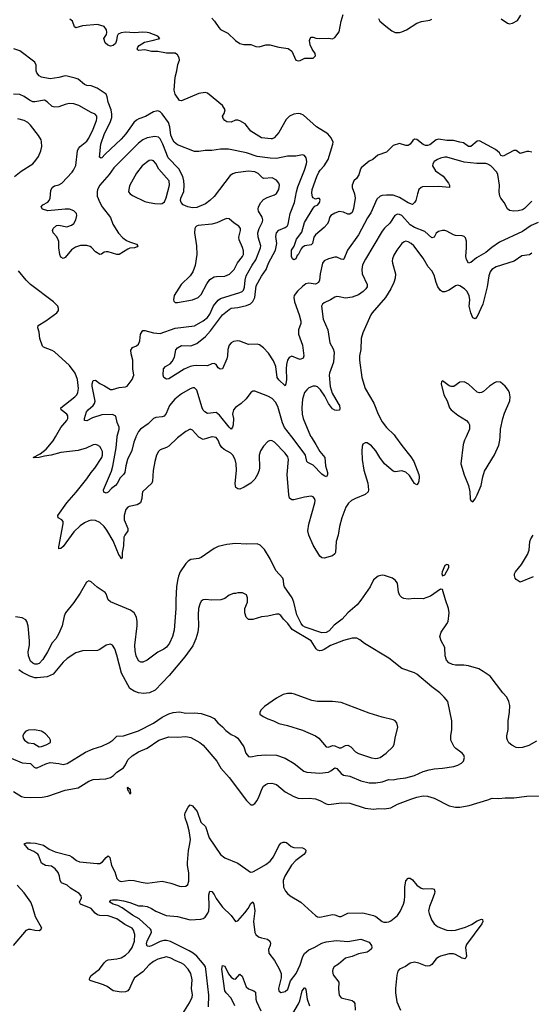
# Model space of a CAD drawing. Header units: inches. Extents: x 1771504 to 1971212, y 471788 to 643615.
# Tile 306 of 587: x 1841728 to 1846472, y 544744 to 553864. Entities that reach past the tile are written whole.
import ezdxf

# ---------------------------------------------------------------- set-up
doc = ezdxf.new("R2010")
doc.units = ezdxf.units.IN
doc.header["$MEASUREMENT"] = 0
doc.layers.add('B8544', color=7, linetype='Continuous')
doc.layers.add('B8545', color=7, linetype='Continuous')

msp = doc.modelspace()

# ---------------------------------------------------------------- linework, layer by layer
at = {"layer": 'B8544', "color": 5}
for points, elevation in [([(1843204, 550000), (1843190.1, 549989.9), (1843110, 549913.6), (1843090, 549901.6), (1843030, 549879.5), (1843014.7, 549865.3), (1842995.3, 549830), (1842980.3, 549770), (1842966.9, 549686.9), (1842960.3, 549590), (1842952, 549570), (1842868.2, 549490), (1842862.4, 549470), (1842860.3, 549430), (1842847, 549390), (1842818.8, 549370), (1842744.8, 549355.2), (1842730, 549347.3), (1842713.7, 549326.3), (1842696.5, 549270), (1842697.3, 549230), (1842730.3, 549150), (1842730.4, 549130), (1842702.3, 549090), (1842694.9, 549070), (1842691, 548990), (1842677.6, 548930), (1842677.3, 548882.7), (1842670.5, 548869.5), (1842657.1, 548897.1), (1842650, 548902), (1842595.7, 549035.7), (1842536.7, 549136.7), (1842510, 549169.7), (1842470, 549206.6), (1842430, 549224.7), (1842390, 549226.6), (1842370, 549222.6), (1842330, 549204.4), (1842290, 549176.4), (1842230, 549120.4), (1842130, 548985.1), (1842110, 548966.3), (1842090, 548964), (1842090, 548982), (1842132.7, 549192.7), (1842130, 549214.5), (1842117.6, 549230), (1842084.5, 549250), (1842081.3, 549270), (1842166, 549390), (1842253.3, 549486.7), (1842349.8, 549610), (1842389.8, 549670), (1842425.3, 549710), (1842488.7, 549810), (1842496.5, 549830), (1842495.5, 549864.5), (1842484.8, 549890), (1842470, 549909.7), (1842450, 549924), (1842430, 549929.7), (1842410, 549926.6), (1842345.1, 549894.9), (1842270, 549872.7), (1842110, 549853.7), (1842020.7, 549830), (1841957.8, 549822.2), (1841910, 549807.2), (1841865.6, 549805.6), (1841854, 549810), (1841917.5, 549842.5), (1841973.5, 549886.5), (1842037.7, 549962.3), (1842060, 550000)], 480), ([(1842805.7, 550000), (1842803.8, 549996.2), (1842786.3, 549950), (1842766.7, 549873.3), (1842728.9, 549791.1), (1842711, 549730), (1842704.4, 549670), (1842690.3, 549650), (1842659.4, 549620.6), (1842632.7, 549567.3), (1842617.4, 549550), (1842578.5, 549521.5), (1842550, 549488.2), (1842530, 549478.3), (1842508.7, 549488.7), (1842505.1, 549510), (1842578.2, 549681.8), (1842593, 549727), (1842623.3, 549896.7), (1842632.9, 550000)], 460), ([(1843508.7, 550000), (1843430, 549975.1), (1843390, 549997.4), (1843387.6, 550000)], 480), ([(1845212.8, 550000), (1845270, 549920.4), (1845354.6, 549814.6), (1845382, 549770), (1845428.9, 549650), (1845432.4, 549630), (1845430, 549588.7), (1845423, 549570), (1845410, 549555.1), (1845390, 549568), (1845341.3, 549641.3), (1845310, 549673.3), (1845270, 549686.2), (1845210, 549675.4), (1845190, 549682), (1845111.2, 549751.2), (1845067.6, 549807.6), (1845030, 549871.5), (1844990, 549917.4), (1844950, 549944.2), (1844930, 549945.1), (1844910, 549932.7), (1844902.4, 549910), (1844900.3, 549870), (1844904.6, 549790), (1844920.3, 549690), (1844956.1, 549570), (1844961.7, 549510), (1844958, 549490), (1844932.7, 549467.3), (1844841.6, 549430), (1844804.9, 549410), (1844775.4, 549384.6), (1844751.3, 549350), (1844715.4, 549250), (1844692.8, 549170), (1844680.2, 549090), (1844663.6, 549030), (1844654.9, 548930), (1844650, 548917.2), (1844630, 548897.2), (1844550, 548875.1), (1844530, 548878.4), (1844510, 548894.5), (1844450, 548998), (1844408.2, 549090), (1844398.9, 549130), (1844408.7, 549190), (1844466, 549390), (1844467, 549410), (1844460.9, 549430), (1844450, 549442.7), (1844429.5, 549449.5), (1844370, 549441.1), (1844270, 549416.8), (1844250, 549417.4), (1844230.9, 549430.9), (1844223.7, 549463.7), (1844209.8, 549650), (1844221.6, 549790), (1844213.9, 549813.9), (1844189.3, 549849.3), (1844090, 549949.6), (1844070, 549962.9), (1844050, 549965.1), (1844030, 549957), (1843987.7, 549912.3), (1843959.5, 549870), (1843949.1, 549830), (1843951.4, 549711.4), (1843947.9, 549690), (1843933.8, 549650), (1843910, 549606.6), (1843870.3, 549570), (1843810, 549534.7), (1843770, 549516.2), (1843750, 549517), (1843731.7, 549531.7), (1843725.1, 549565.1), (1843738.2, 549690), (1843734.6, 549750), (1843724.8, 549790), (1843704.1, 549830), (1843686, 549850), (1843623.9, 549883.9), (1843601.9, 549901.9), (1843584.6, 549930), (1843569.8, 549969.8), (1843550, 549993.5), (1843512.3, 550000)], 480), ([(1844430, 550000), (1844475.2, 549930), (1844510, 549864.2), (1844556.5, 549810), (1844563.2, 549730), (1844583.1, 549670), (1844583.1, 549650), (1844572, 549628), (1844550, 549638), (1844530, 549654), (1844450, 549737.1), (1844400.7, 549760.7), (1844391.3, 549770), (1844377.3, 549830), (1844366.6, 549850), (1844250.7, 550000)], 460), ([(1845866.5, 550000), (1845851.7, 549968.3), (1845839.5, 549930), (1845818.6, 549750), (1845849.2, 549649.2), (1845888.9, 549550), (1845900.4, 549490), (1845905.5, 549425.5), (1845910.9, 549410.9), (1845930, 549398), (1845950, 549424.7), (1845970, 549462.8), (1846006.9, 549550), (1846022.4, 549630), (1846039.2, 549680.8), (1846130, 549833), (1846170, 549922.8), (1846180.4, 549970), (1846182.1, 550000)], 520), ([(1846490, 548702), (1846370, 548653.2), (1846330, 548679), (1846322.7, 548690), (1846315.1, 548715.1), (1846316.2, 548730), (1846325.6, 548750), (1846381.7, 548818.3), (1846436.4, 548910), (1846450.8, 548950), (1846458.8, 549030), (1846466, 549054), (1846489.7, 549090)], 480), ([(1846518.7, 547181.3), (1846450, 547140.3), (1846390, 547121.4), (1846350, 547119.8), (1846330, 547123.8), (1846290, 547143.9), (1846264.9, 547164.9), (1846250.9, 547190), (1846246.4, 547210), (1846246.2, 547230), (1846257.7, 547290), (1846257.4, 547370), (1846269.7, 547450), (1846273, 547510), (1846264.7, 547550), (1846245.1, 547590), (1846206.6, 547630), (1846090, 547782), (1846027, 547827), (1845984, 547850), (1845890, 547878.3), (1845844.9, 547884.9), (1845770, 547885), (1845742.7, 547890), (1845706.6, 547906.6), (1845685.3, 547930), (1845673.5, 547970), (1845668.7, 548050), (1845636, 548110), (1845625.1, 548150), (1845635.4, 548190), (1845690, 548268), (1845699.7, 548290), (1845711.5, 548370), (1845705.6, 548410), (1845675.6, 548490), (1845650, 548586), (1845630, 548588), (1845535.8, 548524.2), (1845470, 548499.1), (1845390, 548501.5), (1845330, 548497.6), (1845290, 548502.7), (1845270.8, 548510.8), (1845251.8, 548531.8), (1845241.8, 548561.8), (1845230, 548644), (1845210, 548673.6), (1845185.2, 548690), (1845110, 548714.7), (1845090, 548718), (1845051, 548710), (1845010, 548674), (1844977.4, 548610), (1844892.7, 548487.3), (1844856.4, 548443.6), (1844770, 548368.3), (1844717.7, 548310), (1844644.7, 548255.3), (1844597.4, 548202.6), (1844570, 548187), (1844530, 548184.4), (1844376.1, 548236.1), (1844354.5, 548250), (1844337.9, 548270), (1844298.5, 548350), (1844268.8, 548470), (1844254.6, 548510), (1844183.5, 548610), (1844176.2, 548630), (1844174.4, 548670), (1844167.6, 548690), (1844103.4, 548763.4), (1844050.5, 548870.5), (1843996.9, 548956.9), (1843957.6, 548997.6), (1843930, 549008), (1843830, 549004.7), (1843728.8, 549011.2), (1843650, 549002.4), (1843570, 548983), (1843530, 548966), (1843410, 548882.4), (1843390, 548873.3), (1843316, 548864), (1843290, 548847.6), (1843270, 548827.6), (1843216.9, 548750), (1843200.2, 548710), (1843190.2, 548669.8), (1843181.8, 548610), (1843175.4, 548490), (1843176.3, 548410), (1843160.2, 548210), (1843146.5, 548150), (1843117.1, 548090), (1843088.4, 548051.6), (1843065.8, 548034.2), (1843010, 548006.2), (1842910, 547930.9), (1842870, 547912.2), (1842850, 547912.6), (1842830, 547926), (1842808.2, 547970), (1842798.3, 548018.3), (1842795.2, 548070), (1842816.5, 548250), (1842816.8, 548290), (1842810.6, 548330), (1842790, 548369.7), (1842754.8, 548394.8), (1842570.6, 548470.5), (1842549.8, 548489.9), (1842530, 548547), (1842519.3, 548559.3), (1842446.6, 548606.6), (1842390, 548658.4), (1842370, 548667), (1842346.3, 548653.7), (1842287.8, 548552.2), (1842230, 548466.9), (1842152.6, 548370), (1842140.3, 548339.7), (1842120.7, 548250), (1842088.3, 548171.7), (1842063.1, 548130), (1842029.4, 548090.5), (1841987.5, 548010), (1841941.6, 547938.4), (1841910, 547901.7), (1841890, 547893.7), (1841870, 547895.1), (1841850, 547904.7), (1841830, 547922.2), (1841809.4, 547970), (1841807.7, 548010), (1841818.6, 548070), (1841819.4, 548110), (1841807.9, 548250), (1841795.7, 548290), (1841784, 548304), (1841750, 548322.2), (1841690, 548332.8)], 520), ([(1841650, 547022.3), (1841750, 546981.3), (1841830, 546974), (1841861.1, 546941.1), (1841873.7, 546933.7), (1841890, 546933.2), (1841970, 546971.4), (1842010, 546982), (1842090, 546975.6), (1842130, 546966), (1842170, 546974), (1842339.6, 547080.4), (1842410, 547109), (1842490, 547134.3), (1842553.5, 547166.5), (1842593, 547190), (1842630, 547228.8), (1842690, 547231.3), (1842830, 547275.5), (1842970, 547347.3), (1843050, 547402), (1843110, 547434.6), (1843150, 547447.4), (1843210, 547451.4), (1843270, 547439.1), (1843350, 547442.3), (1843410, 547436.1), (1843494.4, 547410), (1843530.3, 547390), (1843564.2, 547350), (1843610, 547314), (1843639.1, 547279.1), (1843690, 547243.1), (1843730, 547224.4), (1843750, 547208), (1843805.3, 547130), (1843825.7, 547070), (1843850, 547040.4), (1843870, 547035.8), (1843930, 547048.9), (1844010, 547055.6), (1844110, 547052.9), (1844190, 547024.2), (1844273, 546973), (1844363.2, 546903.2), (1844390, 546893.4), (1844510, 546885), (1844590, 546892.6), (1844614.3, 546905.7), (1844650, 546934), (1844670, 546927.2), (1844710, 546880.9), (1844730, 546866.5), (1844790, 546855.6), (1844890, 546814.9), (1844970, 546796.5), (1845030, 546796.5), (1845090, 546805.8), (1845150, 546825.5), (1845190, 546822), (1845231.9, 546831.9), (1845310, 546840.8), (1845390, 546862.4), (1845470, 546900.3), (1845523.6, 546916.4), (1845570, 546926.3), (1845649.7, 546930.3), (1845752.7, 546947.3), (1845790, 546959.1), (1845823.3, 546976.7), (1845843.2, 546996.8), (1845852.7, 547030), (1845845.2, 547050), (1845830, 547069), (1845772.1, 547112.1), (1845757.2, 547130), (1845726.6, 547190), (1845724.5, 547230), (1845736.2, 547290), (1845734, 547370), (1845697.2, 547550), (1845665.2, 547590), (1845622.7, 547630), (1845550, 547684.5), (1845410, 547801.2), (1845390, 547812.7), (1845270, 547855.1), (1845150, 547949.4), (1844926.5, 548086.5), (1844881, 548121), (1844854, 548134), (1844810, 548135.8), (1844730, 548114.5), (1844610, 548068), (1844550, 548029.8), (1844530, 548019.8), (1844510, 548017.2), (1844490, 548023.5), (1844476, 548036), (1844431.1, 548110), (1844254.8, 548214.8), (1844214.6, 548270), (1844174.8, 548310), (1844150, 548346.6), (1844130, 548357), (1844110, 548358.4), (1844030, 548339.6), (1843970, 548331.8), (1843890, 548307), (1843850, 548309.2), (1843829.2, 548330), (1843816, 548370), (1843817.2, 548410), (1843839, 548470), (1843842, 548510), (1843830, 548538), (1843794.6, 548554.6), (1843750, 548555.3), (1843730, 548548.7), (1843710, 548548.7), (1843670, 548534), (1843630, 548504), (1843594, 548490), (1843510, 548486), (1843450, 548492.3), (1843430, 548489.2), (1843410, 548477.2), (1843397.1, 548450), (1843387.4, 548410), (1843383.1, 548350), (1843385.1, 548245.1), (1843378.5, 548190), (1843362.4, 548130), (1843334.6, 548065.4), (1843258.7, 547961.3), (1843114.9, 547790), (1842985.7, 547654.3), (1842930.8, 547629.2), (1842875.9, 547624.1), (1842830, 547627.7), (1842790, 547643.2), (1842749.8, 547670), (1842672.1, 547812.1), (1842630, 547977.2), (1842610, 548037.2), (1842590, 548069), (1842570, 548079), (1842530, 548069), (1842470, 548029.2), (1842450, 548021.2), (1842310, 548017), (1842250, 547998.7), (1842170, 547946.9), (1842130, 547914.3), (1842038.4, 547801.6), (1841981.9, 547778.1), (1841890, 547768.2), (1841868.3, 547768.3), (1841822.2, 547782.2), (1841755.7, 547815.7), (1841721.1, 547841.1)], 540), ([(1841670, 546714.9), (1841744.9, 546670), (1841770, 546661.7), (1841830, 546658.3), (1841937.7, 546662.3), (1841990, 546670.3), (1842150, 546727.8), (1842270, 546747.8), (1842370, 546810.3), (1842410, 546825.3), (1842527, 546833), (1842570, 546843.8), (1842598, 546862), (1842630, 546893.4), (1842690, 546933.4), (1842710, 546960.7), (1842732.2, 547007.8), (1842770, 547045.3), (1842830, 547082.2), (1842910, 547115.6), (1843018.7, 547190), (1843110, 547222), (1843190, 547217.8), (1843270, 547225.5), (1843313.6, 547213.6), (1843398, 547170), (1843430, 547144.4), (1843555, 546995), (1843592, 546930), (1843670, 546845.3), (1843830, 546632.2), (1843870, 546592.4), (1843890, 546592.2), (1843910, 546605.3), (1843930, 546630.4), (1843949.8, 546670.2), (1843976.3, 546743.7), (1843990, 546764.4), (1844010, 546780.3), (1844030, 546788.7), (1844066.6, 546793.4), (1844110, 546779.5), (1844190, 546712.9), (1844270, 546669.1), (1844310, 546652.4), (1844350, 546649.2), (1844412.6, 546652.6), (1844470, 546646), (1844510, 546632), (1844570, 546601.1), (1844595.4, 546595.4), (1844710, 546609), (1844790, 546606), (1844930, 546562), (1845010, 546550.3), (1845057.2, 546557.2), (1845110, 546552.9), (1845170, 546563.1), (1845230, 546596.5), (1845355.8, 546644.2), (1845410, 546663.5), (1845470, 546674.4), (1845510, 546671.5), (1845572.1, 546652.1), (1845710, 546581.3), (1845770, 546570.4), (1845809.6, 546570.4), (1845894.5, 546585.5), (1846070, 546638.4), (1846110, 546654.4), (1846170, 546650.3), (1846230, 546657), (1846310, 546656.4), (1846430, 546672), (1846550, 546674.3)], 520), ([(1843225.9, 544634.1), (1843303.3, 544756.7), (1843327.1, 544810), (1843329.8, 544830.2), (1843321.6, 544890), (1843327.3, 544970), (1843315, 545030), (1843291.7, 545070), (1843250, 545112.7), (1843230, 545124.8), (1843168.3, 545148.3), (1843130, 545172.4), (1843090, 545184.1), (1843010, 545160.8), (1842970, 545139.8), (1842927.9, 545110), (1842870, 545045.7), (1842794, 544990), (1842777.4, 544962.6), (1842747.4, 544890), (1842730.2, 544869.8), (1842710, 544859.2), (1842670, 544857.4), (1842594, 544870), (1842538, 544910), (1842505.6, 544925.6), (1842383.1, 544963.1), (1842375.1, 544970), (1842375.5, 544975.5), (1842377.6, 544990), (1842389.6, 545010), (1842469.2, 545070.8), (1842510.6, 545129.4), (1842530, 545147.6), (1842550, 545156.5), (1842630, 545164.5), (1842670, 545175.6), (1842710, 545197.5), (1842744.4, 545230), (1842771.3, 545270), (1842794.3, 545330), (1842796.2, 545390), (1842785, 545430), (1842769.7, 545450), (1842704, 545484), (1842630, 545536.5), (1842550, 545562.7), (1842470, 545564.9), (1842450, 545571.1), (1842428.1, 545588.1), (1842389.8, 545630), (1842292.6, 545670), (1842282, 545690), (1842302.5, 545730), (1842298.9, 545750), (1842280.3, 545770), (1842200.7, 545820.7), (1842170, 545847.2), (1842115.6, 545870), (1842103.5, 545890), (1842098, 545930), (1842085.1, 545965.1), (1842058.2, 545998.2), (1842022, 546022), (1841966.6, 546030), (1841930, 546049.8), (1841904.1, 546124.1), (1841895.4, 546135.4), (1841860, 546160), (1841810, 546181.1), (1841769.6, 546230.4), (1841790, 546240.5), (1841830, 546240.8), (1841875.5, 546235.5), (1841950, 546216.4), (1842001.4, 546181.4), (1842056.5, 546156.5), (1842190, 546122), (1842212.2, 546110), (1842255.2, 546075.2), (1842283.8, 546063.8), (1842446.6, 546046.6), (1842470, 546048.3), (1842497.6, 546062.4), (1842530, 546103.8), (1842550, 546120.5), (1842565.1, 546105.1), (1842578, 546030), (1842611.7, 545970), (1842629.2, 545909.2), (1842650, 545887.2), (1842670, 545882.6), (1842750, 545893.4), (1842788.3, 545891.7), (1842854.2, 545874.2), (1842910, 545866.9), (1843050, 545885.3), (1843130, 545866.5), (1843210, 545838.3), (1843230, 545835.3), (1843270, 545839.1), (1843287.6, 545852.4), (1843295.6, 545884.4), (1843297.7, 545962.3), (1843284.5, 546030), (1843284.1, 546055.9), (1843292.6, 546167.4), (1843307.1, 546230), (1843310.7, 546270), (1843300.6, 546350), (1843285.4, 546410), (1843262.2, 546470), (1843258.5, 546501.5), (1843262, 546518), (1843290, 546570.6), (1843310, 546590.5), (1843330, 546582.4), (1843374.6, 546530), (1843407.9, 546430), (1843451.9, 546391.9), (1843484.7, 546284.7), (1843590, 546130.4), (1843630, 546100.4), (1843750.8, 546050), (1843868.8, 545968.8), (1843890, 545972.2), (1843930, 545992.4), (1844010, 546039.3), (1844050.4, 546069.6), (1844081.6, 546110), (1844130, 546213), (1844150, 546234.9), (1844170, 546244.4), (1844190, 546246.4), (1844201.4, 546241.4), (1844246.8, 546206.8), (1844270, 546197), (1844350, 546192.2), (1844370, 546184), (1844380.5, 546170), (1844377.6, 546150), (1844362.4, 546130), (1844290, 546075), (1844248.5, 546031.5), (1844186, 545930), (1844172.6, 545890), (1844173.4, 545830), (1844191.5, 545791.5), (1844210.5, 545770), (1844236.3, 545750), (1844336.4, 545690), (1844470, 545566), (1844490, 545554.4), (1844510, 545552), (1844630, 545575.2), (1844650, 545574), (1844690, 545557.8), (1844710, 545556.5), (1844770, 545587.6), (1844910, 545590.3), (1845010, 545566), (1845030, 545556.5), (1845090, 545511.8), (1845105.9, 545505.9), (1845130, 545503.1), (1845150, 545507.8), (1845170, 545518.3), (1845230, 545565.3), (1845257, 545603), (1845287.2, 545670), (1845296, 545704), (1845300.2, 545750), (1845298.6, 545830), (1845310, 545886), (1845330, 545911), (1845349.1, 545910.9), (1845370, 545897.3), (1845410, 545848.5), (1845450, 545818.7), (1845470, 545814.9), (1845550, 545816.4), (1845570.5, 545810), (1845576.4, 545790), (1845573.1, 545770), (1845553.8, 545710), (1845527.2, 545650), (1845518.7, 545610), (1845523.8, 545583.8), (1845546, 545526), (1845570.4, 545490), (1845603.5, 545463.5), (1845644.4, 545444.5), (1845690, 545431.3), (1845730, 545426.4), (1845770, 545430.2), (1845862.1, 545457.9), (1845916.5, 545483.5), (1845970, 545516.1), (1846010, 545532), (1846018, 545530), (1846021.3, 545510), (1846012.6, 545490), (1845870, 545298), (1845863.2, 545270), (1845870.3, 545189.6), (1845865.5, 545174.5), (1845854.2, 545165.8), (1845830, 545169.7), (1845770, 545205.8), (1845750, 545211.8), (1845709.3, 545210.7), (1845630, 545191), (1845610, 545181.1), (1845590, 545166), (1845548.2, 545111.8), (1845530, 545100.4), (1845510, 545097.2), (1845490, 545100.4), (1845430, 545126.3), (1845390, 545135.1), (1845350, 545123.6), (1845304.8, 545095.2), (1845251, 545070), (1845233.4, 545050), (1845225.5, 545014.5), (1845211.5, 544890), (1845211.6, 544850), (1845225.7, 544765.7), (1845259.5, 544690)], 480), ([(1841669.6, 545290), (1841790, 545430.6), (1841810, 545439.1), (1841830, 545440.7), (1841870, 545430.7), (1841910, 545427.3), (1841924.7, 545435.3), (1841934, 545450), (1841874.3, 545554.3), (1841848.2, 545650), (1841831.1, 545690), (1841770, 545777.4), (1841706.1, 545846.1)], 520), ([(1843478.2, 544721.8), (1843481.4, 544830), (1843455.7, 545070), (1843451.2, 545090), (1843439.4, 545110), (1843369.4, 545189.5), (1843336.9, 545216.9), (1843299.8, 545239.8), (1843126.4, 545326.4), (1843090, 545335), (1843064.9, 545335.1), (1843030, 545324.7), (1842950, 545286.2), (1842930, 545279.8), (1842910, 545283), (1842905.4, 545305.4), (1842910, 545330.4), (1842948.9, 545410), (1842947.6, 545430), (1842940.7, 545440.7), (1842835.8, 545535.8), (1842774.5, 545570), (1842677.9, 545637.9), (1842637.6, 545657.6), (1842595.1, 545670), (1842562.7, 545690), (1842563.7, 545696.3), (1842572.3, 545707.7), (1842590, 545711.1), (1842634, 545710), (1842690, 545701.3), (1842750, 545685.7), (1842830, 545654.4), (1842870, 545656.4), (1842910, 545650.4), (1842950, 545632.2), (1842990, 545606.7), (1843087.1, 545567.1), (1843190, 545557.8), (1843310, 545525.4), (1843407.8, 545532.2), (1843430, 545537.8), (1843448.8, 545551.2), (1843473.3, 545586.7), (1843480.9, 545610), (1843485.7, 545650), (1843481, 545759), (1843490, 545790.7), (1843510, 545787.7), (1843530, 545762), (1843550, 545724.9), (1843610, 545644.9), (1843690, 545566.8), (1843730, 545511), (1843750, 545518), (1843815.6, 545590), (1843846.2, 545630), (1843870, 545677.3), (1843890, 545694), (1843899.3, 545670), (1843908.9, 545610), (1843894.7, 545510), (1843908, 545408), (1843918, 545390), (1843944, 545370), (1843970, 545359.6), (1844027.3, 545347.3), (1844048.7, 545328.7), (1844054.4, 545310), (1844052, 545290), (1844034.9, 545250), (1844038.8, 545218.8), (1844090, 545150.6), (1844133.4, 545073.4), (1844151.6, 545030), (1844151.7, 544990), (1844128.9, 544888.9), (1844130.7, 544870), (1844150, 544853.4), (1844190, 544861.3), (1844215.2, 544884.8), (1844238.5, 544961.5), (1844291.9, 545030), (1844329.4, 545110), (1844353.8, 545186.2), (1844370, 545214.2), (1844410, 545247.6), (1844459.7, 545270), (1844530, 545311.3), (1844570, 545323.6), (1844664.4, 545335.6), (1844770, 545325), (1844890, 545347.6), (1844970, 545319.3), (1844990.6, 545290), (1844993.5, 545270), (1844990, 545257.6), (1844970, 545238.1), (1844950, 545228.1), (1844870, 545209.9), (1844810, 545185.4), (1844749.2, 545170.8), (1844683.8, 545116.2), (1844644.6, 545090), (1844630.4, 545070), (1844627.2, 545047.2), (1844636.1, 545016.1), (1844686, 544950), (1844684.9, 544884.9), (1844690.7, 544830), (1844710, 544804.9), (1844810, 544778.4), (1844827.1, 544767.1), (1844834.9, 544750), (1844839.5, 544690)], 460), ([(1843722, 544730), (1843690, 544800.5), (1843643.1, 544850), (1843629.8, 544870), (1843602, 545070), (1843610, 545102), (1843630, 545096), (1843665.5, 545025.5), (1843690, 544996.4), (1843710, 544981.3), (1843730, 544976.3), (1843770, 545022.8), (1843790, 545006), (1843826.6, 544906.6), (1843850, 544888), (1843900.5, 544870), (1843915.8, 544855.8), (1843917.2, 544790), (1843923.2, 544770), (1843964.3, 544684.3)], 440), ([(1844260.8, 544659.2), (1844313, 544747), (1844324.2, 544775.8), (1844346.4, 544870), (1844370, 544897.3), (1844374.9, 544894.9), (1844379.9, 544879.9), (1844394.2, 544790), (1844416.5, 544730)], 440)]:
    msp.add_lwpolyline(points, dxfattribs=dict(at, elevation=elevation))
for points, elevation in [([(1845690, 548818), (1845670, 548808), (1845644.7, 548750), (1845642, 548730), (1845650, 548714), (1845670, 548722), (1845708, 548790), (1845706, 548810)], 520), ([(1844250, 547623.7), (1844210, 547622.7), (1844170, 547612.3), (1844110, 547579.5), (1843998.8, 547501.2), (1843966.8, 547470), (1843954.8, 547450), (1843954.8, 547430), (1843986.8, 547410), (1844030, 547386.7), (1844082.8, 547370), (1844130, 547344), (1844210, 547326), (1844350, 547282.3), (1844470.9, 547230.9), (1844501.6, 547210), (1844570, 547128.8), (1844590, 547126.7), (1844630, 547140.6), (1844650, 547137), (1844690, 547119.5), (1844699.9, 547120.1), (1844710, 547120.9), (1844750, 547141.9), (1844770, 547143), (1844798.5, 547130), (1844843.2, 547083.2), (1844870, 547067.8), (1844990, 547027.8), (1845030, 547020.8), (1845050, 547022.8), (1845070, 547030.3), (1845126.6, 547070), (1845189.2, 547130), (1845199.3, 547150), (1845209.3, 547210), (1845235.1, 547310), (1845225.2, 547350), (1845209, 547370), (1845190, 547379.5), (1845090, 547403.6), (1844970, 547439.6), (1844710, 547539.5), (1844629.5, 547549.5), (1844490, 547549.6), (1844436.6, 547556.6), (1844277.2, 547617.2)], 560), ([(1841866.3, 547286.3), (1841810, 547283.7), (1841786.7, 547273.3), (1841766.6, 547253.4), (1841757.3, 547230), (1841762, 547210), (1841774, 547190), (1841807, 547167), (1841858.7, 547158.7), (1841910, 547129.2), (1841930, 547130.3), (1841974.3, 547145.7), (1842015.3, 547170), (1842015.3, 547190), (1842004, 547210), (1841969, 547250), (1841930, 547272.7)], 560), ([(1842730, 546755.3), (1842726, 546750), (1842726.8, 546730), (1842738, 546718), (1842750, 546692), (1842759, 546701), (1842754.5, 546730), (1842750, 546739), (1842741.2, 546741.2)], 520)]:
    msp.add_lwpolyline(points, close=True, dxfattribs=dict(at, elevation=elevation))
at = {"layer": 'B8545', "color": 5}
for points, elevation in [([(1846476.6, 552636.6), (1846450, 552642.6), (1846430, 552641.6), (1846370, 552624.5), (1846330, 552653.6), (1846310, 552653.6), (1846210, 552599.5), (1846190, 552605.6), (1846176.3, 552630), (1846141, 552661), (1845990, 552740.9), (1845970, 552738), (1845910.2, 552689.8), (1845890, 552689.7), (1845844.5, 552724.5), (1845810, 552728.2), (1845750, 552743.8), (1845690, 552744.5), (1845610, 552757.2), (1845589.2, 552750.8), (1845530, 552705.8), (1845510, 552698.8), (1845490, 552698.7), (1845468.2, 552708.2), (1845410, 552755.1), (1845390, 552756.2), (1845374, 552746), (1845350, 552709.3), (1845330, 552698), (1845310, 552698.4), (1845250, 552716.3), (1845190, 552697.6), (1845130, 552637), (1845050.3, 552609.7), (1845002.8, 552570), (1844967.3, 552552.7), (1844894.9, 552490), (1844884.9, 552470), (1844873.8, 552426.2), (1844850, 552392), (1844825.5, 552370), (1844810.4, 552330), (1844812.2, 552310), (1844832.6, 552250), (1844839.6, 552210), (1844823.9, 552116.1), (1844810, 552077.2), (1844790, 552063.6), (1844770, 552062.9), (1844730, 552082), (1844690, 552086.2), (1844650, 552072), (1844612.2, 552050), (1844601.8, 552030), (1844592.1, 551990), (1844578.6, 551970), (1844550, 551938.9), (1844470.5, 551870), (1844454.9, 551850), (1844442, 551790), (1844430, 551779.5), (1844372, 551768), (1844347.9, 551752.1), (1844338, 551742), (1844310, 551685.2), (1844301.6, 551678.4), (1844290, 551649), (1844270, 551638), (1844258, 551650), (1844248, 551670), (1844249.2, 551730), (1844272.9, 551767.1), (1844294, 551830), (1844343.1, 551896.9), (1844370, 551984), (1844450, 552118), (1844464.8, 552135.2), (1844494, 552150), (1844509.2, 552170), (1844512.7, 552192.7), (1844508.4, 552208.4), (1844490, 552209), (1844470, 552202.7), (1844450, 552212.7), (1844443.3, 552223.3), (1844437.1, 552257.1), (1844440.9, 552290), (1844482.7, 552410), (1844501.4, 552450), (1844514, 552470), (1844552.5, 552510), (1844588, 552570), (1844631.2, 552710), (1844633.3, 552730), (1844615.6, 552770), (1844585.3, 552805.3), (1844478.7, 552870), (1844358.6, 552978.6), (1844332.1, 552992.1), (1844310, 552994.7), (1844270, 552987.6), (1844230, 552969.7), (1844199.6, 552940.4), (1844130, 552818.7), (1844088, 552770), (1844070, 552761), (1844059.1, 552760.9), (1843970, 552769.8), (1843870, 552829.6), (1843818.7, 552898.7), (1843770, 552928), (1843750, 552933.6), (1843730, 552932), (1843690, 552916), (1843650, 552919), (1843630, 552928.7), (1843615.3, 552950), (1843609, 552970), (1843624.7, 552995.3), (1843633.2, 553030), (1843609, 553070), (1843470, 553182.7), (1843449.4, 553189.4), (1843390, 553179.6), (1843230, 553113.2), (1843210, 553114), (1843170, 553172.7), (1843161.1, 553210), (1843169.6, 553330), (1843186.6, 553390), (1843195.8, 553450), (1843209.7, 553490), (1843208, 553510), (1843190, 553539.5), (1843170, 553553.3), (1843090, 553552.7), (1843010, 553569.7), (1842950, 553569.7), (1842890, 553583.6), (1842830, 553579), (1842819, 553590), (1842824, 553610), (1842836, 553624), (1842884.5, 553655.5), (1842958, 553670), (1843028, 553690), (1843008, 553710), (1842930, 553742.7), (1842910, 553746), (1842869.3, 553749.3), (1842790, 553740.5), (1842710, 553747.6), (1842670, 553742.9), (1842642.8, 553730), (1842630.7, 553710), (1842627.3, 553670), (1842616.8, 553643.2), (1842594.4, 553625.6), (1842570, 553619), (1842546.3, 553626.3), (1842522, 553650), (1842508.9, 553688.9), (1842533.6, 553726.4), (1842536.5, 553743.5), (1842532, 553770), (1842510, 553799.3), (1842450, 553820.5), (1842310, 553807.3), (1842249.4, 553789.4), (1842236.5, 553796.5), (1842218, 553850), (1842191.8, 553870)], 420), ([(1843510, 553877.1), (1843534.9, 553850), (1843573.7, 553790), (1843590, 553772.2), (1843659, 553739), (1843730, 553671.8), (1843770, 553643.1), (1843807.3, 553632.7), (1843870, 553632.7), (1843916.4, 553616.4), (1843950, 553612.7), (1844010, 553630.4), (1844048.2, 553631.8), (1844130, 553610.2), (1844216.3, 553596.3), (1844252.4, 553572.4), (1844288.4, 553490), (1844310, 553481.6), (1844330, 553485.7), (1844372.9, 553507.1), (1844450, 553508.3), (1844471, 553530), (1844466.6, 553550), (1844439.1, 553590), (1844422, 553630), (1844416.2, 553670), (1844420.9, 553690), (1844430, 553700.7), (1844450, 553703), (1844474, 553694), (1844508.7, 553688.7), (1844592.7, 553692.7), (1844630, 553686), (1844650, 553698), (1844689.6, 553750.4), (1844708, 553850), (1844727, 553913)], 420), ([(1845053.8, 553873.8), (1845068.8, 553848.8), (1845122.5, 553802.5), (1845179.2, 553759.2), (1845210, 553746), (1845250, 553746.4), (1845270, 553752.4), (1845313.2, 553770), (1845410, 553830.4), (1845453.4, 553846.6), (1845530, 553859.3), (1845550, 553868)], 420), ([(1846193, 553873), (1846250, 553830.3), (1846270, 553826), (1846297.2, 553830), (1846342.4, 553857.6), (1846374.9, 553905.1)], 420), ([(1846476.6, 552183.4), (1846410, 552115.4), (1846390, 552101), (1846350, 552092.1), (1846310, 552089.7), (1846270, 552095.1), (1846250, 552113.2), (1846221.3, 552170), (1846189.8, 552209.8), (1846179.8, 552230), (1846173.8, 552270), (1846176.2, 552330), (1846162, 552430), (1846152.4, 552450), (1846096, 552510), (1846070, 552527), (1846050, 552532.3), (1845966.8, 552533.2), (1845850, 552543.2), (1845690, 552589.8), (1845670, 552590.8), (1845630, 552581.4), (1845601.6, 552570), (1845570.4, 552550), (1845557.4, 552530), (1845556.9, 552510), (1845584.2, 552464.2), (1845653.7, 552413.7), (1845704, 552350), (1845714.8, 552330), (1845712, 552310), (1845610, 552319.6), (1845463.9, 552316.1), (1845450, 552309.4), (1845430.3, 552289.7), (1845415.3, 552250), (1845401.1, 552190), (1845390, 552169.4), (1845370, 552153.3), (1845330, 552167.7), (1845250, 552218.2), (1845190, 552237.1), (1845130, 552239.2), (1845090, 552235.1), (1845070, 552228), (1845038.4, 552201.6), (1844983.9, 552076.1), (1844952, 552028), (1844868.9, 551871.1), (1844766.7, 551730), (1844733.7, 551646.3), (1844730, 551642.4), (1844710, 551644.4), (1844670, 551662.9), (1844650, 551665.2), (1844592.4, 551650), (1844552, 551630), (1844537.4, 551610), (1844514.4, 551510), (1844509.2, 551450), (1844497.3, 551430), (1844470, 551414.8), (1844410, 551424.4), (1844382.8, 551417.1), (1844350, 551392.9), (1844305.2, 551350), (1844274.6, 551310), (1844268.9, 551290), (1844275.2, 551250), (1844320.7, 551130), (1844334.7, 551070), (1844333.8, 551050), (1844312.9, 550990), (1844314.3, 550950), (1844351, 550850), (1844363, 550750), (1844357.3, 550730), (1844330, 550717), (1844310, 550721.3), (1844250, 550748), (1844225.6, 550734.4), (1844211.1, 550708.9), (1844202.6, 550670), (1844198.9, 550630), (1844200.7, 550530), (1844196.5, 550490), (1844190, 550473.2), (1844130, 550527.6), (1844114.2, 550550), (1844102.6, 550650), (1844082.9, 550702.9), (1844035.8, 550775.8), (1843990, 550825.1), (1843952.1, 550852.1), (1843930, 550859.8), (1843850, 550854.5), (1843770, 550885.4), (1843750, 550888.3), (1843710, 550883.5), (1843690, 550871.3), (1843670, 550849.6), (1843657.4, 550810), (1843655.3, 550750), (1843650, 550723.7), (1843610, 550629.3), (1843586.5, 550626.5), (1843570, 550639.3), (1843548.5, 550668.4), (1843530, 550679.7), (1843510, 550675.4), (1843470, 550656.8), (1843370, 550661.9), (1843340.9, 550659.1), (1843309.4, 550650.6), (1843253.8, 550626.2), (1843110, 550537.4), (1843090, 550533), (1843066.2, 550550), (1843057.4, 550570), (1843061.3, 550630), (1843079.5, 550650), (1843123.2, 550676.8), (1843141.7, 550698.3), (1843162.8, 550737.2), (1843175.7, 550804.3), (1843190, 550824.6), (1843230, 550844.7), (1843316.3, 550843.7), (1843370, 550865.8), (1843450, 550928.3), (1843497.6, 550982.4), (1843608.1, 551130), (1843670, 551180.2), (1843690, 551190.6), (1843750, 551198.1), (1843830, 551217.9), (1843867, 551233), (1843890, 551252.4), (1843908.4, 551291.6), (1843921.6, 551398.4), (1843970, 551488), (1844013.4, 551550), (1844034.6, 551610), (1844099.9, 551730), (1844113.4, 551790), (1844103.7, 551856.3), (1844107.9, 551890), (1844130, 551913.2), (1844190, 551938.5), (1844207.3, 551952.7), (1844216.2, 551970), (1844236.8, 552070), (1844276.8, 552170), (1844293.9, 552270), (1844306, 552314), (1844367.8, 552470), (1844387.1, 552530), (1844391.1, 552551.1), (1844385.4, 552585.4), (1844370, 552605.2), (1844350, 552612.3), (1844290, 552600.5), (1844210, 552600.4), (1844110, 552579.5), (1844050, 552580.2), (1843930, 552595.8), (1843830, 552629.8), (1843665.2, 552665.2), (1843590, 552665), (1843510, 552651.8), (1843447.7, 552652.3), (1843390, 552642.4), (1843350, 552642), (1843190, 552706), (1843160.8, 552730), (1843147.3, 552750), (1843130, 552794.5), (1843119.9, 552870), (1843109.2, 552910), (1843050, 552992.6), (1843030, 553011.2), (1843010, 553018.3), (1842970, 553010.9), (1842894.4, 552965.6), (1842834.3, 552945.7), (1842810, 552932), (1842788.1, 552910), (1842712.7, 552807.3), (1842670, 552757.2), (1842521.8, 552618.2), (1842490, 552582.9), (1842482.5, 552582.5), (1842469.8, 552589.8), (1842481.6, 552710), (1842514.2, 552810), (1842567.3, 552912.7), (1842583.7, 552956.3), (1842583.4, 552990), (1842575.8, 553030), (1842550, 553099.5), (1842540.3, 553150), (1842530, 553173), (1842447.9, 553227.9), (1842390, 553249.7), (1842350, 553255.1), (1842330, 553263.6), (1842270, 553312.3), (1842242.9, 553322.9), (1842170, 553341.6), (1842150, 553342.4), (1842090, 553327.8), (1842010, 553316.9), (1841930, 553332), (1841910, 553343.7), (1841887.3, 553370), (1841882.4, 553390), (1841881.3, 553441.3), (1841869.2, 553470), (1841730, 553575.1), (1841673.4, 553593.4)], 440), ([(1842632.9, 550000), (1842633.5, 550006.5), (1842649.6, 550069.6), (1842649.6, 550089.6), (1842631.5, 550131.5), (1842619.7, 550190), (1842590, 550206), (1842490, 550203.4), (1842402.6, 550177.4), (1842350, 550147.4), (1842329.7, 550149.7), (1842330, 550170.8), (1842347.4, 550230), (1842362.6, 550250), (1842410, 550291.6), (1842422.5, 550310), (1842428.2, 550330), (1842401.5, 550470), (1842400.4, 550490), (1842410, 550522.8), (1842430, 550524), (1842472.7, 550492.7), (1842513.6, 550473.6), (1842570, 550438.4), (1842590, 550438.4), (1842650, 550458.3), (1842710, 550462.8), (1842724.5, 550470), (1842772.3, 550530), (1842787.3, 550570), (1842776.9, 550630), (1842776.3, 550710), (1842760.5, 550770), (1842758.4, 550801.6), (1842773.6, 550826.4), (1842810, 550841.6), (1842830, 550858.8), (1842841.6, 550890), (1842847.3, 550950), (1842870, 550984), (1842890, 550985.5), (1842970, 550962.4), (1843030, 550956.5), (1843170, 551005.6), (1843350, 551029.4), (1843430, 551074.8), (1843470, 551106.6), (1843490, 551134.7), (1843526.4, 551213.6), (1843570, 551266.5), (1843590, 551282), (1843770, 551336.8), (1843790, 551346.2), (1843802.3, 551357.7), (1843814.1, 551385.9), (1843819.6, 551450), (1843828.7, 551491.3), (1843882.6, 551590), (1843919.2, 551640.8), (1843961, 551750), (1843964.2, 551770), (1843938.4, 551850), (1843936.3, 551890), (1843949.4, 551930.6), (1843979.8, 551990), (1843982.4, 552010), (1843975.1, 552035.1), (1843943, 552090), (1843939.7, 552110), (1843942.4, 552130), (1843964.2, 552170), (1843990, 552198.4), (1844021.8, 552218.2), (1844090, 552240.3), (1844110, 552254), (1844132, 552290), (1844136.4, 552330), (1844132.3, 552350), (1844110, 552376.9), (1844070, 552398.9), (1843993.3, 552393.3), (1843978.3, 552398.3), (1843939, 552439.1), (1843910, 552455.7), (1843850, 552459.8), (1843730, 552445.3), (1843703.8, 552436.2), (1843680.8, 552419.2), (1843530, 552226.3), (1843490, 552188), (1843450, 552158.7), (1843370, 552124.2), (1843330, 552122.2), (1843287, 552130), (1843244.4, 552150), (1843224.8, 552170), (1843218.8, 552190), (1843222.8, 552210), (1843249.2, 552270.8), (1843252.6, 552330), (1843249.3, 552370), (1843239.6, 552410), (1843203.7, 552483.7), (1843105.5, 552585.5), (1843054.9, 552710), (1843030, 552759.1), (1843015.3, 552775.3), (1842982.2, 552782.2), (1842910.1, 552769.9), (1842870, 552750.9), (1842830, 552720.4), (1842601.8, 552490), (1842559.2, 552430), (1842472.6, 552330), (1842450.2, 552290), (1842446, 552270), (1842448.1, 552230), (1842471.4, 552170), (1842494.3, 552130), (1842570.3, 552030), (1842592.4, 551970), (1842645.1, 551885.1), (1842683.4, 551843.4), (1842719.2, 551819.2), (1842744.9, 551804.9), (1842810, 551784.7), (1842824.7, 551770), (1842818.8, 551761.2), (1842794, 551750), (1842750, 551746.6), (1842730, 551739.3), (1842650, 551689.5), (1842630, 551687.3), (1842550, 551712.3), (1842530, 551712.7), (1842510.7, 551709.3), (1842486.8, 551693.2), (1842470, 551689), (1842430, 551712.7), (1842393.8, 551753.8), (1842381.5, 551761.5), (1842350, 551773.2), (1842292.5, 551772.5), (1842244.8, 551755.2), (1842207.7, 551732.3), (1842150, 551661.2), (1842130, 551653.2), (1842110, 551664), (1842099.5, 551690), (1842091.3, 551750), (1842089.7, 551809.6), (1842084.9, 551824.9), (1842072.6, 551852.6), (1842039.3, 551890), (1842032.7, 551910), (1842039.3, 551930), (1842070, 551956.3), (1842090, 551959.1), (1842166.2, 551946.2), (1842210, 551959.5), (1842230, 551977.1), (1842250, 552010.7), (1842258.5, 552050), (1842253.5, 552070), (1842230, 552093.5), (1842190, 552107.2), (1842150, 552109.7), (1841990, 552094.7), (1841941.2, 552110), (1841927, 552130), (1841942.7, 552150), (1841990, 552174.9), (1842002.4, 552190), (1842011.1, 552210), (1842017.8, 552282.2), (1842030.8, 552309.2), (1842050, 552324.2), (1842090, 552334.9), (1842119.6, 552350), (1842214, 552450), (1842228, 552470), (1842250, 552512), (1842264.4, 552650), (1842274, 552670), (1842290, 552688.7), (1842350, 552739.7), (1842370, 552765.8), (1842409.9, 552850), (1842440.6, 552930), (1842444.8, 552950), (1842442.3, 552970), (1842428.7, 552988.7), (1842390, 553004.7), (1842275.6, 553070), (1842230, 553085.8), (1842186.4, 553086.4), (1842150, 553078.2), (1842090, 553055.8), (1842053.3, 553053.3), (1842030, 553060.5), (1841983.7, 553103.7), (1841957.1, 553117.1), (1841870, 553103.2), (1841850, 553103.9), (1841818, 553118), (1841770, 553153.5), (1841730, 553171), (1841670, 553175.3)], 460), ([(1841680.5, 552410), (1841740.8, 552459.2), (1841850, 552529), (1841878.5, 552561.5), (1841902, 552598), (1841924.8, 552650), (1841933.5, 552690), (1841931.2, 552731.2), (1841926, 552750), (1841903, 552790), (1841827.9, 552887.9), (1841802.9, 552910), (1841770, 552929.7), (1841710, 552945.4)], 480), ([(1846536, 551984), (1846470, 551957.8), (1846390, 551902.7), (1846175.6, 551804.4), (1846105.3, 551754.7), (1846050, 551706.8), (1845962.3, 551657.7), (1845910, 551615.1), (1845890, 551609.6), (1845870, 551642.7), (1845863.8, 551670), (1845871.8, 551751.8), (1845872, 551812), (1845862.9, 551842.9), (1845850, 551856), (1845830, 551862), (1845770, 551863.6), (1845750, 551869.6), (1845690, 551904.2), (1845670, 551911.3), (1845650, 551911.5), (1845610, 551902.9), (1845590, 551886.6), (1845570, 551849.3), (1845550, 551842.9), (1845483.3, 551903.3), (1845390, 551938.5), (1845350, 551963.5), (1845270, 552049.8), (1845250, 552060.7), (1845230, 552062.8), (1845205.5, 552050), (1845161.4, 551978.6), (1845110, 551932.8), (1845090, 551906), (1844933.8, 551646.2), (1844906.5, 551593.5), (1844899.2, 551550), (1844903.9, 551510), (1844950.4, 551410), (1844950.4, 551390), (1844939.1, 551370), (1844914.1, 551345.9), (1844870, 551315.6), (1844810, 551294.3), (1844750, 551283.5), (1844690, 551298), (1844670, 551299.7), (1844650, 551292.6), (1844610.9, 551269.1), (1844550, 551241.1), (1844535.8, 551230), (1844526.3, 551210), (1844542.3, 551090), (1844586.7, 550990), (1844603.1, 550870), (1844635.9, 550815.9), (1844645.2, 550785.3), (1844638.3, 550690), (1844601.7, 550590), (1844598.3, 550570), (1844606.8, 550466.8), (1844625.1, 550405.1), (1844682.4, 550310), (1844692.4, 550290), (1844697.5, 550262.5), (1844692.2, 550247.8), (1844670, 550243.6), (1844650, 550247.1), (1844630, 550260.5), (1844590, 550309.6), (1844556.2, 550376.2), (1844516.8, 550436.8), (1844490, 550463.5), (1844470, 550469.8), (1844450, 550469.7), (1844410, 550453.3), (1844390, 550436.2), (1844370.2, 550409.8), (1844349.2, 550350), (1844344.1, 550270), (1844348.6, 550210), (1844358, 550170), (1844426.1, 550006.1), (1844430, 550000)], 460), ([(1846477.7, 551702.3), (1846455.2, 551684.8), (1846384.1, 551675.9), (1846311.9, 551628.1), (1846146.3, 551573.7), (1846104.9, 551550), (1846090.9, 551529.1), (1846078.8, 551490), (1846061.5, 551390), (1846022.3, 551230), (1845970, 551114.5), (1845950, 551092.3), (1845930, 551102), (1845909.9, 551149.9), (1845897, 551210), (1845902, 551270), (1845894.2, 551310), (1845873.4, 551350), (1845852.1, 551372.1), (1845810, 551398.6), (1845790, 551404), (1845770, 551399.8), (1845710, 551358), (1845670, 551342.2), (1845650, 551343.1), (1845630, 551356.8), (1845605.5, 551390), (1845588.7, 551428.7), (1845570, 551496.3), (1845550, 551537.6), (1845514.8, 551574.8), (1845470, 551654.7), (1845383.5, 551770), (1845358.7, 551790), (1845330, 551805.1), (1845310, 551810.8), (1845292.6, 551807.4), (1845270, 551789.6), (1845224.2, 551730), (1845196, 551684), (1845183.6, 551650), (1845181.7, 551630), (1845183.6, 551610), (1845212.4, 551510), (1845208.2, 551470), (1845197.8, 551430), (1845170.2, 551370), (1845119.2, 551290), (1844995.6, 551150), (1844983.2, 551130), (1844910, 550962), (1844893.2, 550910), (1844890.3, 550810), (1844878.3, 550750), (1844877.7, 550710), (1844899.5, 550550), (1844930, 550447.3), (1845013.1, 550313.1), (1845051.6, 550210), (1845090, 550138.4), (1845130, 550084.9), (1845199.1, 550019.1), (1845212.8, 550000)], 480), ([(1842060, 550000), (1842110, 550084.9), (1842166.2, 550150), (1842175.9, 550170), (1842174.5, 550194.5), (1842166.2, 550210), (1842112.6, 550250), (1842111.1, 550270), (1842239.7, 550370), (1842258.7, 550390), (1842268.3, 550411.7), (1842272.6, 550447.4), (1842265.4, 550530), (1842241.2, 550590), (1842190, 550660.7), (1842050, 550786.6), (1842030, 550799), (1841949.3, 550830), (1841941.1, 550841.1), (1841915.1, 550910), (1841909.4, 550970), (1841896, 551010), (1841899, 551030), (1841970, 551074.4), (1842074, 551150), (1842089.2, 551170), (1842089.3, 551190), (1842080.9, 551210), (1842040.9, 551250), (1841829.7, 551410), (1841788.2, 551450), (1841716.3, 551536.3)], 480), ([(1846182.1, 550000), (1846186, 550070), (1846207.4, 550170), (1846222.2, 550217.8), (1846271.9, 550331.9), (1846275.6, 550370), (1846270, 550408), (1846259.3, 550430), (1846229.2, 550470), (1846186.6, 550506.6), (1846150, 550509.4), (1846130, 550500.7), (1846084.9, 550470), (1846030, 550420.9), (1846010, 550409.4), (1845990, 550406.6), (1845970, 550415.1), (1845890, 550489.3), (1845850, 550509.3), (1845810, 550505.2), (1845752.8, 550467.2), (1845730, 550466), (1845710, 550473.2), (1845650, 550519), (1845638, 550510), (1845634.8, 550490), (1845661.3, 550390), (1845692.7, 550332.8), (1845712.4, 550270), (1845730.2, 550250.2), (1845790, 550201.6), (1845872, 550152), (1845890.4, 550130.4), (1845899.3, 550110), (1845899.3, 550070), (1845866.5, 550000)], 520), ([(1844250.7, 550000), (1844185, 550085), (1844164.2, 550130), (1844122.2, 550282.2), (1844100.9, 550320.9), (1844070, 550354.3), (1844030, 550375.8), (1843910, 550422), (1843890, 550422.7), (1843870, 550409.3), (1843826.6, 550353.4), (1843780.5, 550310), (1843730, 550272.8), (1843710.3, 550250), (1843702.4, 550210), (1843710.2, 550170), (1843709, 550111), (1843702.4, 550090), (1843690, 550072.3), (1843670, 550088), (1843580.4, 550200.4), (1843550, 550225.6), (1843470, 550216.9), (1843444.2, 550230), (1843430, 550247.3), (1843420.3, 550270), (1843370, 550432.3), (1843350, 550453.6), (1843333.1, 550453.1), (1843310, 550445.4), (1843230, 550398.7), (1843167.6, 550350), (1843117, 550290), (1843085.1, 550214.9), (1843067.6, 550192.4), (1843050, 550184), (1842990, 550178.3), (1842970, 550169.7), (1842919.2, 550120.8), (1842848.2, 550071.8), (1842830, 550049.7), (1842805.7, 550000)], 460), ([(1843387.6, 550000), (1843330, 550063), (1843310, 550069.7), (1843270, 550048.2), (1843204, 550000)], 480), ([(1843512.3, 550000), (1843510, 550000.4), (1843508.7, 550000)], 480)]:
    msp.add_lwpolyline(points, dxfattribs=dict(at, elevation=elevation))
at = {"layer": 'B8545', "color": 5, "elevation": 480}
for points in [[(1842950, 552563.5), (1842930, 552558.5), (1842862.7, 552510), (1842810, 552441.6), (1842750.3, 552330), (1842742, 552310), (1842738, 552270), (1842753.4, 552250), (1842775.2, 552235.3), (1842890, 552180.9), (1842930, 552168.9), (1842981.2, 552161.2), (1843030, 552158.7), (1843050, 552162.4), (1843070, 552178), (1843085.9, 552214.1), (1843116.1, 552330), (1843115.7, 552370), (1843019.7, 552479.7), (1842990, 552532.6), (1842970, 552556.4)], [(1843650, 552021.3), (1843630, 552015.4), (1843556.6, 551983.4), (1843510, 551970.7), (1843383.1, 551956.9), (1843368.2, 551951.8), (1843358.5, 551941.4), (1843351.8, 551928.2), (1843350.3, 551890), (1843366.3, 551770), (1843370.2, 551690), (1843354.3, 551585.7), (1843332.1, 551527.9), (1843310, 551492), (1843224.9, 551410), (1843161.6, 551310), (1843154, 551270), (1843157.3, 551257.3), (1843170, 551244), (1843190, 551245.5), (1843330, 551270.3), (1843383.7, 551290), (1843410, 551318), (1843462.4, 551417.6), (1843490, 551456), (1843530, 551481.3), (1843553.7, 551486.3), (1843630, 551489.1), (1843673.8, 551506.2), (1843717.2, 551550), (1843748.6, 551611.4), (1843795.3, 551670), (1843803.8, 551690), (1843803.3, 551723.3), (1843794.9, 551754.9), (1843764.6, 551824.6), (1843761.3, 551850), (1843775.8, 551910), (1843774.7, 551930), (1843759.6, 551950), (1843717.8, 551977.8), (1843670, 552019.6)]]:
    msp.add_lwpolyline(points, close=True, dxfattribs=at)

doc.saveas('drawing.dxf')
